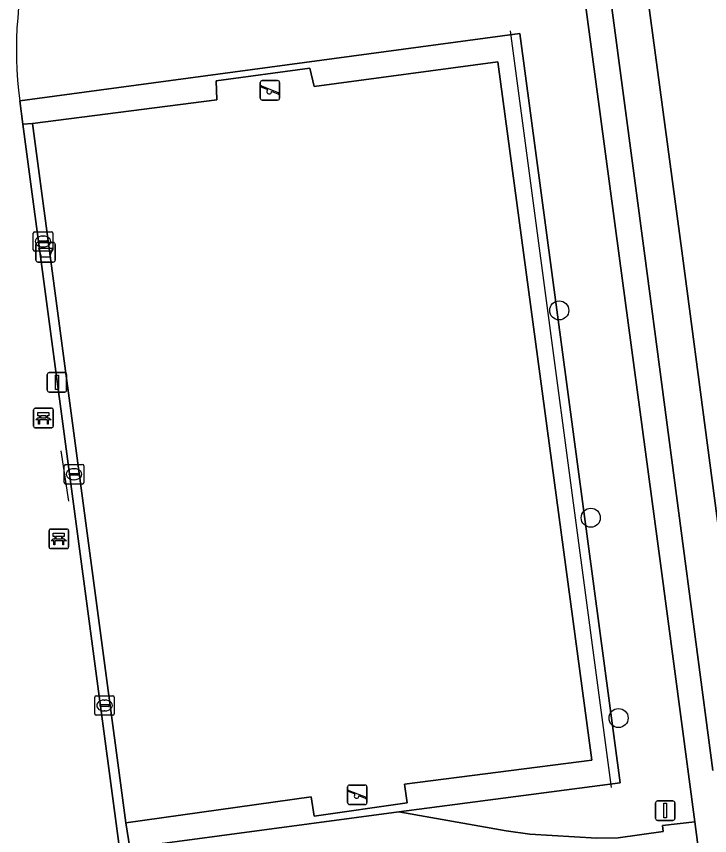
# Model space of a CAD drawing. Extents: x 163147 to 163550, y 380933 to 381639.
# Drawn here: x 163387.62 to 163423.12, y 381220.32 to 381262.26 of the extents above; entities that cross this region are included whole.
import ezdxf

# ---------------------------------------------------------------- set-up
doc = ezdxf.new("R2010")
doc.units = 0
for name, color, linetype in [('IMGEO_Afvalbak', 7, 'Continuous'), ('IMGEO_Bank', 7, 'Continuous'), ('IMGEO_Boom', 7, 'Continuous'), ('IMGEO_Groenvoorziening', 7, 'Continuous'), ('IMGEO_Hek', 7, 'Continuous'), ('IMGEO_Kolk', 7, 'Continuous'), ('IMGEO_Lichtmast', 7, 'Continuous'), ('IMGEO_Parkeervlak_open', 7, 'Continuous'), ('IMGEO_Rijbaan_lokaal_open', 7, 'Continuous'), ('IMGEO_Speelvoorziening', 7, 'Continuous'), ('IMGEO_Terreindeel_gesloten', 7, 'Continuous'), ('IMGEO_Verkeersbordpaal', 7, 'Continuous'), ('IMGEO_Voetpad_gesloten', 7, 'Continuous'), ('IMGEO_Voetpad_open', 7, 'Continuous')]:
    doc.layers.add(name, color=color, linetype=linetype)

msp = doc.modelspace()

# ---------------------------------------------------------------- linework, layer by layer
at = {"layer": 'IMGEO_Afvalbak'}
for p, q in [((163388.615, 381249.785), (163388.615, 381250.585)), ((163388.615, 381250.585), (163388.615, 381249.785)), ((163388.715, 381250.685), (163389.505, 381250.685)), ((163389.505, 381250.685), (163388.715, 381250.685)), ((163389.605, 381250.585), (163389.605, 381249.785)), ((163389.605, 381249.785), (163389.605, 381250.585)), ((163389.505, 381249.685), (163388.715, 381249.685)), ((163388.715, 381249.685), (163389.505, 381249.685))]:
    msp.add_line(p, q, dxfattribs=at)
msp.add_lwpolyline([(163388.758, 381250.399), (163389.462, 381250.399), (163389.313, 381249.929), (163388.907, 381249.929), (163388.758, 381250.399)], dxfattribs=at)
for centre, start, end in [((163388.715, 381250.585), 90, 180), ((163388.715, 381250.585), 90, 180), ((163389.505, 381250.585), 0, 90), ((163389.505, 381250.585), 360, 90), ((163388.715, 381249.785), 180, 270), ((163388.715, 381249.785), 180, 270), ((163389.505, 381249.785), 270, 0), ((163389.505, 381249.785), 270, 0)]:
    msp.add_arc(centre, 0.1, start, end, dxfattribs=at)
at = {"layer": 'IMGEO_Bank'}
for p, q in [((163388.499, 381241.276), (163388.499, 381242.117)), ((163388.499, 381242.117), (163388.499, 381241.276)), ((163388.574, 381242.201), (163389.415, 381242.201)), ((163389.415, 381242.201), (163388.574, 381242.201)), ((163389.499, 381242.126), (163389.499, 381241.285)), ((163389.499, 381241.285), (163389.499, 381242.126)), ((163389.196, 381241.599), (163388.803, 381241.599)), ((163388.808, 381241.707), (163388.808, 381241.813)), ((163388.852, 381241.813), (163388.852, 381241.707)), ((163389.14, 381241.819), (163388.858, 381241.819)), ((163388.858, 381241.701), (163389.14, 381241.701)), ((163389.146, 381241.707), (163389.146, 381241.813)), ((163389.19, 381241.813), (163389.19, 381241.707)), ((163389.424, 381241.201), (163388.583, 381241.201)), ((163388.583, 381241.201), (163389.424, 381241.201)), ((163389.288, 381235.092), (163389.288, 381235.933)), ((163389.288, 381235.933), (163389.288, 381235.092)), ((163389.363, 381236.017), (163390.204, 381236.017)), ((163390.204, 381236.017), (163389.363, 381236.017)), ((163390.288, 381235.942), (163390.288, 381235.101)), ((163390.288, 381235.101), (163390.288, 381235.942)), ((163389.985, 381235.415), (163389.592, 381235.415)), ((163389.597, 381235.523), (163389.597, 381235.629)), ((163389.641, 381235.629), (163389.641, 381235.523)), ((163389.929, 381235.635), (163389.647, 381235.635)), ((163389.647, 381235.517), (163389.929, 381235.517)), ((163389.935, 381235.523), (163389.935, 381235.629)), ((163389.979, 381235.629), (163389.979, 381235.523)), ((163390.213, 381235.017), (163389.372, 381235.017)), ((163389.372, 381235.017), (163390.213, 381235.017))]:
    msp.add_line(p, q, dxfattribs=at)
for points in [[(163388.802, 381241.819), (163388.716, 381241.819), (163388.716, 381241.98), (163389.279, 381241.98), (163389.279, 381241.819), (163389.196, 381241.819)], [(163388.746, 381241.599), (163388.604, 381241.599), (163388.716, 381241.701), (163388.802, 381241.701)], [(163388.796, 381241.592), (163388.796, 381241.385), (163388.753, 381241.385), (163388.753, 381241.592)], [(163389.196, 381241.701), (163389.279, 381241.701), (163389.391, 381241.599), (163389.252, 381241.599)], [(163389.246, 381241.592), (163389.246, 381241.385), (163389.202, 381241.385), (163389.202, 381241.592)], [(163389.591, 381235.635), (163389.505, 381235.635), (163389.505, 381235.796), (163390.068, 381235.796), (163390.068, 381235.635), (163389.985, 381235.635)], [(163389.535, 381235.415), (163389.393, 381235.415), (163389.505, 381235.517), (163389.591, 381235.517)], [(163389.585, 381235.408), (163389.585, 381235.201), (163389.542, 381235.201), (163389.542, 381235.408)], [(163389.985, 381235.517), (163390.068, 381235.517), (163390.18, 381235.415), (163390.041, 381235.415)], [(163390.035, 381235.408), (163390.035, 381235.201), (163389.991, 381235.201), (163389.991, 381235.408)]]:
    msp.add_lwpolyline(points, dxfattribs=at)
for centre, radius, start, end in [((163388.577, 381242.123), 0.0779, 92.4484, 184.2845), ((163388.577, 381242.123), 0.0779, 92.4484, 184.2845), ((163389.421, 381242.123), 0.0779, 2.4484, 94.2845), ((163389.421, 381242.123), 0.0779, 2.4484, 94.2845), ((163388.746, 381241.592), 0.00671, 2.8957, 87.1043), ((163388.803, 381241.592), 0.00671, 92.8957, 177.1043), ((163388.801, 381241.812), 0.00671, 2.8957, 87.1043), ((163388.801, 381241.708), 0.00671, 272.8957, 357.1043), ((163388.858, 381241.812), 0.00671, 92.8957, 177.1043), ((163388.858, 381241.708), 0.00671, 182.8957, 267.1043), ((163389.14, 381241.812), 0.00671, 2.8957, 87.1043), ((163389.14, 381241.708), 0.00671, 272.8957, 357.1043), ((163389.197, 381241.812), 0.00671, 92.8957, 177.1043), ((163389.197, 381241.708), 0.00671, 182.8957, 267.1043), ((163389.195, 381241.592), 0.00671, 2.8957, 87.1043), ((163389.252, 381241.592), 0.00671, 92.8957, 177.1043), ((163388.577, 381241.279), 0.0779, 182.4484, 274.2845), ((163388.577, 381241.279), 0.0779, 182.4484, 274.2845), ((163389.421, 381241.279), 0.0779, 272.4484, 4.2845), ((163389.421, 381241.279), 0.0779, 272.4484, 4.2845), ((163389.366, 381235.939), 0.0779, 92.4484, 184.2845), ((163389.366, 381235.939), 0.0779, 92.4484, 184.2845), ((163390.21, 381235.939), 0.0779, 2.4484, 94.2845), ((163390.21, 381235.939), 0.0779, 2.4484, 94.2845), ((163389.535, 381235.408), 0.00671, 2.8957, 87.1043), ((163389.592, 381235.408), 0.00671, 92.8957, 177.1043), ((163389.59, 381235.628), 0.00671, 2.8957, 87.1043), ((163389.59, 381235.524), 0.00671, 272.8957, 357.1043), ((163389.647, 381235.628), 0.00671, 92.8957, 177.1043), ((163389.647, 381235.524), 0.00671, 182.8957, 267.1043), ((163389.929, 381235.628), 0.00671, 2.8957, 87.1043), ((163389.929, 381235.524), 0.00671, 272.8957, 357.1043), ((163389.986, 381235.628), 0.00671, 92.8957, 177.1043), ((163389.986, 381235.524), 0.00671, 182.8957, 267.1043), ((163389.984, 381235.408), 0.00671, 2.8957, 87.1043), ((163390.041, 381235.408), 0.00671, 92.8957, 177.1043), ((163389.366, 381235.095), 0.0779, 182.4484, 274.2845), ((163389.366, 381235.095), 0.0779, 182.4484, 274.2845), ((163390.21, 381235.095), 0.0779, 272.4484, 4.2845), ((163390.21, 381235.095), 0.0779, 272.4484, 4.2845)]:
    msp.add_arc(centre, radius, start, end, dxfattribs=at)
at = {"layer": 'IMGEO_Boom'}
for centre in [(163415.42, 381247.209), (163417.037, 381236.594), (163418.46, 381226.341)]:
    msp.add_circle(centre, 0.489, dxfattribs=at)
at = {"layer": 'IMGEO_Groenvoorziening'}
msp.add_lwpolyline([(163387.785, 381257.932), (163413.404, 381261.384), (163418.538, 381223.016), (163407.212, 381221.532), (163412.699, 381220.568), (163413.911, 381220.392), (163417.347, 381220.183), (163418.447, 381220.202), (163420.746, 381220.531), (163420.715, 381220.831), (163422.371, 381221.02), (163420.601, 381234.252), (163418.495, 381250), (163416.363, 381265.945), (163414.835, 381277.372), (163414.377, 381280.796), (163413.923, 381284.196), (163413.621, 381286.452), (163411.924, 381286.216), (163411.933, 381286.156), (163409.48, 381285.788)], dxfattribs=at)
msp.add_arc((163407.82, 381260.547), 20.205, 163.2335, 187.4369, dxfattribs=at)
at = {"layer": 'IMGEO_Hek'}
for points in [[(163418.09, 381222.776), (163412.93, 381261.528)], [(163388.434, 381256.775), (163397.88, 381257.988), (163397.852, 381258.959), (163402.649, 381259.603), (163402.867, 381258.674), (163412.281, 381259.941), (163417.086, 381224.192), (163407.492, 381222.956), (163407.628, 381221.998), (163402.873, 381221.312), (163402.714, 381222.304), (163393.215, 381220.972)], [(163393.215, 381220.972), (163388.434, 381256.775)], [(163389.896, 381240.017), (163390.277, 381237.447)]]:
    msp.add_lwpolyline(points, dxfattribs=at)
at = {"layer": 'IMGEO_Kolk'}
for p, q in [((163388.555, 381251.234), (163389.407, 381251.234)), ((163388.48, 381250.308), (163388.48, 381251.16)), ((163388.782, 381250.777), (163389.18, 381250.777)), ((163388.968, 381251.014), (163388.993, 381251.014)), ((163389.481, 381251.16), (163389.481, 381250.308)), ((163388.739, 381250.728), (163388.739, 381250.74)), ((163389.177, 381250.691), (163388.779, 381250.691)), ((163388.991, 381250.454), (163388.966, 381250.454)), ((163389.223, 381250.74), (163389.223, 381250.728)), ((163389.407, 381250.234), (163388.555, 381250.234)), ((163390.066, 381238.395), (163390.066, 381239.247)), ((163390.141, 381239.321), (163390.993, 381239.321)), ((163390.554, 381239.101), (163390.579, 381239.101)), ((163391.067, 381239.247), (163391.067, 381238.395)), ((163390.325, 381238.815), (163390.325, 381238.827)), ((163390.763, 381238.778), (163390.365, 381238.778)), ((163390.368, 381238.864), (163390.766, 381238.864)), ((163390.809, 381238.827), (163390.809, 381238.815)), ((163390.993, 381238.321), (163390.141, 381238.321)), ((163390.577, 381238.541), (163390.552, 381238.541)), ((163391.629, 381226.556), (163391.629, 381227.408)), ((163391.704, 381227.482), (163392.556, 381227.482)), ((163392.63, 381227.408), (163392.63, 381226.556)), ((163391.888, 381226.976), (163391.888, 381226.988)), ((163392.326, 381226.939), (163391.928, 381226.939)), ((163391.931, 381227.025), (163392.329, 381227.025)), ((163392.117, 381227.262), (163392.142, 381227.262)), ((163392.372, 381226.988), (163392.372, 381226.976)), ((163392.556, 381226.482), (163391.704, 381226.482)), ((163392.14, 381226.702), (163392.115, 381226.702))]:
    msp.add_line(p, q, dxfattribs=at)
for points in [[(163388.555, 381251.234), (163389.407, 381251.234)], [(163388.48, 381250.308), (163388.48, 381251.16)], [(163389.481, 381251.16), (163389.481, 381250.308)], [(163389.407, 381250.234), (163388.555, 381250.234)], [(163390.066, 381238.395), (163390.066, 381239.247)], [(163390.141, 381239.321), (163390.993, 381239.321)], [(163391.067, 381239.247), (163391.067, 381238.395)], [(163390.993, 381238.321), (163390.141, 381238.321)], [(163391.629, 381226.556), (163391.629, 381227.408)], [(163391.704, 381227.482), (163392.556, 381227.482)], [(163392.63, 381227.408), (163392.63, 381226.556)], [(163392.556, 381226.482), (163391.704, 381226.482)]]:
    msp.add_lwpolyline(points, dxfattribs=at)
for centre, radius, start, end in [((163388.557, 381251.158), 0.0765, 91.552, 178.448), ((163388.557, 381251.158), 0.0765, 91.552, 178.448), ((163389.405, 381251.158), 0.0765, 1.552, 88.448), ((163389.405, 381251.158), 0.0765, 1.552, 88.448), ((163388.779, 381250.737), 0.0403, 85.8775, 175.7526), ((163389.184, 381250.739), 0.0386, 1.7309, 96.639), ((163388.776, 381250.727), 0.0366, 178.938, 274.7102), ((163389.18, 381250.734), 0.043, 264.8664, 352.4533), ((163388.557, 381250.31), 0.0765, 181.552, 268.448), ((163388.557, 381250.31), 0.0765, 181.552, 268.448), ((163389.405, 381250.31), 0.0765, 271.552, 358.448), ((163389.405, 381250.31), 0.0765, 271.552, 358.448), ((163390.143, 381239.245), 0.0765, 91.552, 178.448), ((163390.143, 381239.245), 0.0765, 91.552, 178.448), ((163390.991, 381239.245), 0.0765, 1.552, 88.448), ((163390.991, 381239.245), 0.0765, 1.552, 88.448), ((163390.365, 381238.824), 0.0403, 85.8775, 175.7526), ((163390.362, 381238.814), 0.0366, 178.938, 274.7102), ((163390.766, 381238.821), 0.043, 264.8664, 352.4533), ((163390.77, 381238.826), 0.0386, 1.7309, 96.639), ((163390.143, 381238.397), 0.0765, 181.552, 268.448), ((163390.143, 381238.397), 0.0765, 181.552, 268.448), ((163390.991, 381238.397), 0.0765, 271.552, 358.448), ((163390.991, 381238.397), 0.0765, 271.552, 358.448), ((163391.706, 381227.406), 0.0765, 91.552, 178.448), ((163391.706, 381227.406), 0.0765, 91.552, 178.448), ((163392.554, 381227.406), 0.0765, 1.552, 88.448), ((163392.554, 381227.406), 0.0765, 1.552, 88.448), ((163391.928, 381226.985), 0.0403, 85.8775, 175.7526), ((163391.925, 381226.975), 0.0366, 178.938, 274.7102), ((163392.329, 381226.982), 0.043, 264.8664, 352.4533), ((163392.333, 381226.987), 0.0386, 1.7309, 96.639), ((163391.706, 381226.558), 0.0765, 181.552, 268.448), ((163391.706, 381226.558), 0.0765, 181.552, 268.448), ((163392.554, 381226.558), 0.0765, 271.552, 358.448), ((163392.554, 381226.558), 0.0765, 271.552, 358.448)]:
    msp.add_arc(centre, radius, start, end, dxfattribs=at)
for centre, major_axis, ratio, start_param, end_param in [((163388.967, 381250.734), (-0.387, 0.002), 0.722429, 4.712389, 7.853982), ((163388.992, 381250.734), (-0.39, 0.002), 0.717154, 1.570796, 4.712389), ((163390.553, 381238.821), (-0.387, 0.002), 0.722429, 4.712389, 7.853982), ((163390.578, 381238.821), (-0.39, 0.002), 0.717154, 1.570796, 4.712389), ((163392.116, 381226.982), (-0.387, 0.002), 0.722429, 4.712389, 7.853982), ((163392.141, 381226.982), (-0.39, 0.002), 0.717154, 1.570796, 4.712389)]:
    msp.add_ellipse(centre, major_axis=major_axis, ratio=ratio, start_param=start_param, end_param=end_param, dxfattribs=at)
at = {"layer": 'IMGEO_Lichtmast'}
for p, q in [((163389.2, 381243.126), (163389.2, 381243.926)), ((163389.2, 381243.926), (163389.2, 381243.126)), ((163389.3, 381244.026), (163390.09, 381244.026)), ((163390.09, 381244.026), (163389.3, 381244.026)), ((163390.19, 381243.926), (163390.19, 381243.126)), ((163390.19, 381243.126), (163390.19, 381243.926)), ((163390.09, 381243.026), (163389.3, 381243.026)), ((163389.3, 381243.026), (163390.09, 381243.026))]:
    msp.add_line(p, q, dxfattribs=at)
msp.add_lwpolyline([(163389.62, 381243.901), (163389.77, 381243.901), (163389.77, 381243.151), (163389.62, 381243.151), (163389.62, 381243.901)], dxfattribs=at)
for centre, start, end in [((163389.3, 381243.926), 90, 180), ((163389.3, 381243.926), 90, 180), ((163390.09, 381243.926), 0, 90), ((163390.09, 381243.926), 360, 90), ((163389.3, 381243.126), 180, 270), ((163389.3, 381243.126), 180, 270), ((163390.09, 381243.126), 270, 0), ((163390.09, 381243.126), 270, 0)]:
    msp.add_arc(centre, 0.1, start, end, dxfattribs=at)
at = {"layer": 'IMGEO_Parkeervlak_open'}
for points in [[(163425.575, 381220.93), (163421.736, 381250), (163416.892, 381286.034)], [(163415.374, 381283.357), (163419.801, 381250), (163423.297, 381223.661)]]:
    msp.add_lwpolyline(points, dxfattribs=at)
at = {"layer": 'IMGEO_Rijbaan_lokaal_open'}
msp.add_lwpolyline([(163421.495, 381287.123), (163416.832, 381286.494), (163416.892, 381286.034), (163421.736, 381250), (163425.575, 381220.93), (163430.41, 381221.543), (163430.261, 381222.635), (163426.471, 381250)], close=True, dxfattribs=at)
at = {"layer": 'IMGEO_Speelvoorziening'}
for p, q in [((163400.107, 381258.072), (163400.107, 381258.872)), ((163400.107, 381258.872), (163400.107, 381258.072)), ((163400.207, 381258.972), (163400.997, 381258.972)), ((163400.997, 381258.972), (163400.207, 381258.972)), ((163401.097, 381258.872), (163401.097, 381258.072)), ((163401.097, 381258.072), (163401.097, 381258.872)), ((163400.49, 381258.5), (163400.151, 381258.637)), ((163400.176, 381258.697), (163401.052, 381258.344)), ((163401.028, 381258.284), (163400.688, 381258.421)), ((163400.997, 381257.972), (163400.207, 381257.972)), ((163400.207, 381257.972), (163400.997, 381257.972)), ((163404.582, 381222.012), (163404.582, 381222.812)), ((163404.582, 381222.812), (163404.582, 381222.012)), ((163404.682, 381222.912), (163405.472, 381222.912)), ((163405.472, 381222.912), (163404.682, 381222.912)), ((163405.572, 381222.812), (163405.572, 381222.012)), ((163405.572, 381222.012), (163405.572, 381222.812)), ((163404.965, 381222.44), (163404.626, 381222.577)), ((163404.651, 381222.637), (163405.527, 381222.284)), ((163405.503, 381222.224), (163405.163, 381222.361)), ((163405.472, 381221.912), (163404.682, 381221.912)), ((163404.682, 381221.912), (163405.472, 381221.912))]:
    msp.add_line(p, q, dxfattribs=at)
for centre, radius, start, end in [((163400.207, 381258.872), 0.1, 90, 180), ((163400.207, 381258.872), 0.1, 90, 180), ((163400.997, 381258.872), 0.1, 0, 90), ((163400.997, 381258.872), 0.1, 360, 90), ((163400.164, 381258.667), 0.0327, 68.078, 248.078), ((163400.569, 381258.41), 0.12, 130.9928, 5.1632), ((163401.04, 381258.314), 0.0327, 248.078, 68.078), ((163400.207, 381258.072), 0.1, 180, 270), ((163400.207, 381258.072), 0.1, 180, 270), ((163400.997, 381258.072), 0.1, 270, 0), ((163400.997, 381258.072), 0.1, 270, 0), ((163404.682, 381222.812), 0.1, 90, 180), ((163404.682, 381222.812), 0.1, 90, 180), ((163405.472, 381222.812), 0.1, 0, 90), ((163405.472, 381222.812), 0.1, 360, 90), ((163404.639, 381222.607), 0.0327, 68.078, 248.078), ((163405.044, 381222.35), 0.12, 130.9928, 5.1632), ((163405.515, 381222.254), 0.0327, 248.078, 68.078), ((163404.682, 381222.012), 0.1, 180, 270), ((163404.682, 381222.012), 0.1, 180, 270), ((163405.472, 381222.012), 0.1, 270, 0), ((163405.472, 381222.012), 0.1, 270, 0)]:
    msp.add_arc(centre, radius, start, end, dxfattribs=at)
at = {"layer": 'IMGEO_Terreindeel_gesloten'}
msp.add_lwpolyline([(163402.714, 381222.304), (163402.873, 381221.312), (163407.628, 381221.998), (163407.492, 381222.956), (163417.086, 381224.192), (163412.281, 381259.941), (163402.867, 381258.674), (163402.649, 381259.603), (163397.852, 381258.959), (163397.88, 381257.988), (163388.434, 381256.775), (163393.215, 381220.972)], close=True, dxfattribs=at)
at = {"layer": 'IMGEO_Verkeersbordpaal'}
for p, q in [((163420.353, 381221.2), (163420.353, 381222)), ((163420.353, 381222), (163420.353, 381221.2)), ((163420.453, 381222.1), (163421.243, 381222.1)), ((163421.243, 381222.1), (163420.453, 381222.1)), ((163421.343, 381222), (163421.343, 381221.2)), ((163421.343, 381221.2), (163421.343, 381222)), ((163421.243, 381221.1), (163420.453, 381221.1)), ((163420.453, 381221.1), (163421.243, 381221.1))]:
    msp.add_line(p, q, dxfattribs=at)
msp.add_lwpolyline([(163420.773, 381221.975), (163420.923, 381221.975), (163420.923, 381221.225), (163420.773, 381221.225), (163420.773, 381221.975)], dxfattribs=at)
for centre, start, end in [((163420.453, 381222), 90, 180), ((163420.453, 381222), 90, 180), ((163421.243, 381222), 0, 90), ((163421.243, 381222), 360, 90), ((163420.453, 381221.2), 180, 270), ((163420.453, 381221.2), 180, 270), ((163421.243, 381221.2), 270, 0), ((163421.243, 381221.2), 270, 0)]:
    msp.add_arc(centre, 0.1, start, end, dxfattribs=at)
at = {"layer": 'IMGEO_Voetpad_gesloten'}
msp.add_lwpolyline([(163390.265, 381216.042), (163402.76, 381218.093), (163405.197, 381218.26), (163407.012, 381218.176), (163420.208, 381216.664), (163422.878, 381217.111), (163422.371, 381221.02), (163420.715, 381220.831), (163420.746, 381220.531), (163418.447, 381220.202), (163417.347, 381220.183), (163413.911, 381220.392), (163412.699, 381220.568), (163407.212, 381221.532), (163393.432, 381219.699), (163392.889, 381219.658), (163387.95, 381256.75), (163387.785, 381257.932)], dxfattribs=at)
msp.add_arc((163407.82, 381260.547), 20.205, 163.2335, 187.4369, dxfattribs=at)
at = {"layer": 'IMGEO_Voetpad_open'}
for points in [[(163411.738, 381300.577), (163412.04, 381298.473), (163412.615, 381298.564), (163412.943, 381296.173), (163412.333, 381296.085), (163413.391, 381288.172), (163413.621, 381286.452), (163413.923, 381284.196), (163414.377, 381280.796), (163414.835, 381277.372), (163416.363, 381265.945), (163418.495, 381250), (163420.601, 381234.252), (163422.371, 381221.02), (163422.878, 381217.111), (163426.448, 381190.297), (163426.58, 381189.302), (163427.334, 381183.638), (163427.649, 381181.274), (163428.466, 381177.142)], [(163423.297, 381223.661), (163419.801, 381250), (163415.374, 381283.357)]]:
    msp.add_lwpolyline(points, dxfattribs=at)
for points in [[(163387.95, 381256.75), (163388.434, 381256.775), (163397.88, 381257.988), (163397.852, 381258.959), (163402.649, 381259.603), (163402.867, 381258.674), (163412.281, 381259.941), (163417.086, 381224.192), (163407.492, 381222.956), (163407.628, 381221.998), (163402.873, 381221.312), (163402.714, 381222.304), (163393.215, 381220.972), (163393.432, 381219.699), (163407.212, 381221.532), (163418.538, 381223.016), (163413.404, 381261.384), (163387.785, 381257.932)], [(163393.432, 381219.699), (163393.215, 381220.972), (163388.434, 381256.775), (163387.95, 381256.75), (163392.889, 381219.658)]]:
    msp.add_lwpolyline(points, close=True, dxfattribs=at)

doc.saveas('drawing.dxf')
